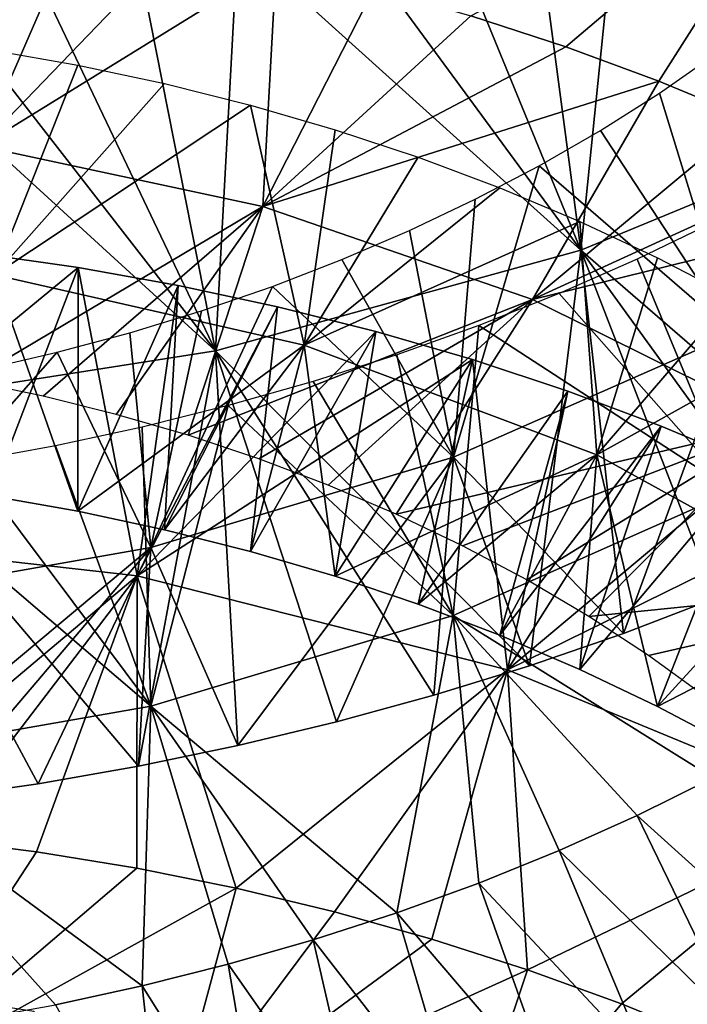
# Model space of a CAD drawing. Header units: millimetres. Extents: x -161 to 161, y -94 to 1149.
# Tile 782 of 1056: x 45.14 to 47.47, y 396.31 to 399.76. Entities that reach past the tile are written whole.
import ezdxf

# ---------------------------------------------------------------- set-up
doc = ezdxf.new("R2010")
doc.units = ezdxf.units.MM
doc.header["$LTSCALE"] = 81.481481
for name, color, linetype in [('65', 7, 'CONTINUOUS'), ('66', 7, 'CONTINUOUS'), ('67', 7, 'CONTINUOUS'), ('68', 7, 'CONTINUOUS'), ('70', 7, 'CONTINUOUS'), ('80', 7, 'CONTINUOUS')]:
    doc.layers.add(name, color=color, linetype=linetype)

msp = doc.modelspace()

# ---------------------------------------------------------------- linework, layer by layer
at = {"layer": '65', "color": 7, "linetype": 'CONTINUOUS', "true_color": 0xaaaaaa}
for points in [[(44.9894, 400.1377, -26.196), (45.3406, 400.0879, -26.196), (45.0035, 399.314, -25.3167), (44.9894, 400.1377, -26.196)], [(45.3406, 400.0879, -26.196), (45.6898, 400.0262, -26.183), (45.0035, 399.314, -25.3167), (45.3406, 400.0879, -26.196)], [(45.6898, 400.0262, -26.183), (46.0361, 399.9526, -26.1572), (45.0035, 399.314, -25.3167), (45.6898, 400.0262, -26.183)], [(45.0035, 399.314, -25.3167), (46.0361, 399.9526, -26.1572), (45.9902, 399.1027, -25.2757), (45.0035, 399.314, -25.3167)], [(46.0361, 399.9526, -26.1572), (46.3786, 399.8673, -26.1187), (45.9902, 399.1027, -25.2757), (46.0361, 399.9526, -26.1572)], [(46.3786, 399.8673, -26.1187), (46.7164, 399.7702, -26.0676), (45.9902, 399.1027, -25.2757), (46.3786, 399.8673, -26.1187)], [(46.7164, 399.7702, -26.0676), (47.0487, 399.6615, -26.0043), (45.9902, 399.1027, -25.2757), (46.7164, 399.7702, -26.0676)], [(47.0487, 399.6615, -26.0043), (47.3745, 399.5415, -25.9288), (45.9902, 399.1027, -25.2757), (47.0487, 399.6615, -26.0043)], [(45.9902, 399.1027, -25.2757), (47.3745, 399.5415, -25.9288), (46.9326, 398.7781, -25.113), (45.9902, 399.1027, -25.2757)], [(47.3745, 399.5415, -25.9288), (47.6929, 399.4103, -25.8413), (46.9326, 398.7781, -25.113), (47.3745, 399.5415, -25.9288)], [(47.6929, 399.4103, -25.8413), (48.0032, 399.2682, -25.7424), (46.9326, 398.7781, -25.113), (47.6929, 399.4103, -25.8413)], [(45.0035, 399.314, -25.3167), (45.9902, 399.1027, -25.2757), (44.964, 398.4938, -24.4386), (45.0035, 399.314, -25.3167)], [(48.0032, 399.2682, -25.7424), (48.3045, 399.1155, -25.6322), (46.9326, 398.7781, -25.113), (48.0032, 399.2682, -25.7424)], [(46.9326, 398.7781, -25.113), (48.3045, 399.1155, -25.6322), (47.8021, 398.3455, -24.8356), (46.9326, 398.7781, -25.113)], [(44.964, 398.4938, -24.4386), (45.9902, 399.1027, -25.2757), (45.2216, 398.4397, -24.4425), (44.964, 398.4938, -24.4386)], [(45.2216, 398.4397, -24.4425), (45.9902, 399.1027, -25.2757), (45.4766, 398.376, -24.4358), (45.2216, 398.4397, -24.4425)], [(45.4766, 398.376, -24.4358), (45.9902, 399.1027, -25.2757), (45.7282, 398.3028, -24.4188), (45.4766, 398.376, -24.4358)], [(45.9902, 399.1027, -25.2757), (46.9326, 398.7781, -25.113), (45.7282, 398.3028, -24.4188), (45.9902, 399.1027, -25.2757)], [(45.7282, 398.3028, -24.4188), (46.9326, 398.7781, -25.113), (45.9756, 398.2202, -24.3915), (45.7282, 398.3028, -24.4188)], [(45.9756, 398.2202, -24.3915), (46.9326, 398.7781, -25.113), (46.2184, 398.1282, -24.3543), (45.9756, 398.2202, -24.3915)], [(46.2184, 398.1282, -24.3543), (46.9326, 398.7781, -25.113), (46.456, 398.0268, -24.3071), (46.2184, 398.1282, -24.3543)], [(46.9326, 398.7781, -25.113), (47.8021, 398.3455, -24.8356), (46.456, 398.0268, -24.3071), (46.9326, 398.7781, -25.113)], [(46.456, 398.0268, -24.3071), (47.8021, 398.3455, -24.8356), (46.6875, 397.9162, -24.2502), (46.456, 398.0268, -24.3071)], [(46.6875, 397.9162, -24.2502), (47.8021, 398.3455, -24.8356), (46.9121, 397.7966, -24.1839), (46.6875, 397.9162, -24.2502)], [(46.9121, 397.7966, -24.1839), (47.8021, 398.3455, -24.8356), (47.1292, 397.6685, -24.1086), (46.9121, 397.7966, -24.1839)], [(47.8021, 398.3455, -24.8356), (48.5735, 397.8153, -24.4558), (47.1292, 397.6685, -24.1086), (47.8021, 398.3455, -24.8356)], [(47.1292, 397.6685, -24.1086), (48.5735, 397.8153, -24.4558), (47.3378, 397.5322, -24.0246), (47.1292, 397.6685, -24.1086)], [(47.3378, 397.5322, -24.0246), (48.5735, 397.8153, -24.4558), (47.5373, 397.3881, -23.9325), (47.3378, 397.5322, -24.0246)], [(44.8469, 396.89, -29.3795), (45.1987, 396.8456, -29.3876), (44.6715, 396.0398, -28.541), (44.8469, 396.89, -29.3795)], [(45.1987, 396.8456, -29.3876), (45.5487, 396.7883, -29.3833), (44.6715, 396.0398, -28.541), (45.1987, 396.8456, -29.3876)], [(45.5487, 396.7883, -29.3833), (45.8961, 396.7183, -29.367), (44.6715, 396.0398, -28.541), (45.5487, 396.7883, -29.3833)], [(44.6715, 396.0398, -28.541), (45.8961, 396.7183, -29.367), (45.6664, 395.8675, -28.5525), (44.6715, 396.0398, -28.541)], [(45.8961, 396.7183, -29.367), (46.2403, 396.6357, -29.3387), (45.6664, 395.8675, -28.5525), (45.8961, 396.7183, -29.367)], [(46.2403, 396.6357, -29.3387), (46.5802, 396.5406, -29.2985), (45.6664, 395.8675, -28.5525), (46.2403, 396.6357, -29.3387)], [(46.5802, 396.5406, -29.2985), (46.9149, 396.4332, -29.2468), (45.6664, 395.8675, -28.5525), (46.5802, 396.5406, -29.2985)], [(45.6664, 395.8675, -28.5525), (46.9149, 396.4332, -29.2468), (46.6268, 395.5728, -28.4477), (45.6664, 395.8675, -28.5525)], [(46.9149, 396.4332, -29.2468), (47.2435, 396.3136, -29.1835), (46.6268, 395.5728, -28.4477), (46.9149, 396.4332, -29.2468)], [(47.2435, 396.3136, -29.1835), (47.565, 396.1821, -29.109), (46.6268, 395.5728, -28.4477), (47.2435, 396.3136, -29.1835)]]:
    msp.add_3dface(points, dxfattribs=at)
at = {"layer": '66', "color": 7, "linetype": 'CONTINUOUS', "true_color": 0xaaaaaa}
for points in [[(44.9907, 398.9395, -27.3201), (45.0371, 398.0911, -26.4603), (45.3435, 398.8894, -27.3211), (44.9907, 398.9395, -27.3201)], [(45.0371, 398.0911, -26.4603), (45.343, 398.0373, -26.461), (45.3435, 398.8894, -27.3211), (45.0371, 398.0911, -26.4603)], [(45.3435, 398.8894, -27.3211), (45.343, 398.0373, -26.461), (45.6939, 398.8271, -27.3094), (45.3435, 398.8894, -27.3211)], [(45.343, 398.0373, -26.461), (45.6462, 397.9724, -26.4501), (45.6939, 398.8271, -27.3094), (45.343, 398.0373, -26.461)], [(45.6939, 398.8271, -27.3094), (45.6462, 397.9724, -26.4501), (46.0411, 398.7526, -27.285), (45.6939, 398.8271, -27.3094)], [(45.6462, 397.9724, -26.4501), (45.9462, 397.8965, -26.4278), (46.0411, 398.7526, -27.285), (45.6462, 397.9724, -26.4501)], [(46.0411, 398.7526, -27.285), (45.9462, 397.8965, -26.4278), (46.3843, 398.666, -27.2482), (46.0411, 398.7526, -27.285)], [(45.9462, 397.8965, -26.4278), (46.242, 397.8096, -26.3942), (46.3843, 398.666, -27.2482), (45.9462, 397.8965, -26.4278)], [(46.3843, 398.666, -27.2482), (46.242, 397.8096, -26.3942), (46.7228, 398.5675, -27.1992), (46.3843, 398.666, -27.2482)], [(46.242, 397.8096, -26.3942), (46.5331, 397.7118, -26.3495), (46.7228, 398.5675, -27.1992), (46.242, 397.8096, -26.3942)], [(46.7228, 398.5675, -27.1992), (46.5331, 397.7118, -26.3495), (47.0558, 398.457, -27.1379), (46.7228, 398.5675, -27.1992)], [(46.5331, 397.7118, -26.3495), (46.8185, 397.6032, -26.2938), (47.0558, 398.457, -27.1379), (46.5331, 397.7118, -26.3495)], [(47.0558, 398.457, -27.1379), (46.8185, 397.6032, -26.2938), (47.3822, 398.3347, -27.0646), (47.0558, 398.457, -27.1379)], [(46.8185, 397.6032, -26.2938), (47.0975, 397.4839, -26.2272), (47.3822, 398.3347, -27.0646), (46.8185, 397.6032, -26.2938)], [(47.3822, 398.3347, -27.0646), (47.0975, 397.4839, -26.2272), (47.7013, 398.2008, -26.9796), (47.3822, 398.3347, -27.0646)], [(47.0975, 397.4839, -26.2272), (47.3692, 397.3543, -26.1503), (47.7013, 398.2008, -26.9796), (47.0975, 397.4839, -26.2272)], [(47.7013, 398.2008, -26.9796), (47.3692, 397.3543, -26.1503), (48.0119, 398.0559, -26.8833), (47.7013, 398.2008, -26.9796)], [(47.3692, 397.3543, -26.1503), (47.6327, 397.2149, -26.0633), (48.0119, 398.0559, -26.8833), (47.3692, 397.3543, -26.1503)], [(47.5643, 397.1044, -13.166), (47.2989, 396.973, -13.0712), (47.9696, 396.366, -12.2769), (47.5643, 397.1044, -13.166)], [(47.2989, 396.973, -13.0712), (47.0256, 396.8503, -12.9877), (47.6583, 396.2285, -12.1719), (47.2989, 396.973, -13.0712)], [(47.9696, 396.366, -12.2769), (47.2989, 396.973, -13.0712), (47.6583, 396.2285, -12.1719), (47.9696, 396.366, -12.2769)], [(47.0256, 396.8503, -12.9877), (46.7452, 396.7366, -12.9159), (47.339, 396.1007, -12.0795), (47.0256, 396.8503, -12.9877)], [(47.6583, 396.2285, -12.1719), (47.0256, 396.8503, -12.9877), (47.339, 396.1007, -12.0795), (47.6583, 396.2285, -12.1719)], [(46.7452, 396.7366, -12.9159), (46.4584, 396.6322, -12.8562), (47.0125, 395.983, -12.0001), (46.7452, 396.7366, -12.9159)], [(47.339, 396.1007, -12.0795), (46.7452, 396.7366, -12.9159), (47.0125, 395.983, -12.0001), (47.339, 396.1007, -12.0795)], [(46.4584, 396.6322, -12.8562), (46.166, 396.5373, -12.8087), (46.6796, 395.8757, -11.934), (46.4584, 396.6322, -12.8562)], [(47.0125, 395.983, -12.0001), (46.4584, 396.6322, -12.8562), (46.6796, 395.8757, -11.934), (47.0125, 395.983, -12.0001)], [(46.166, 396.5373, -12.8087), (45.8689, 396.4521, -12.7735), (46.341, 395.7787, -11.8814), (46.166, 396.5373, -12.8087)], [(46.6796, 395.8757, -11.934), (46.166, 396.5373, -12.8087), (46.341, 395.7787, -11.8814), (46.6796, 395.8757, -11.934)], [(45.8689, 396.4521, -12.7735), (45.5681, 396.3765, -12.7508), (45.9976, 395.6923, -11.8423), (45.8689, 396.4521, -12.7735)], [(46.341, 395.7787, -11.8814), (45.8689, 396.4521, -12.7735), (45.9976, 395.6923, -11.8423), (46.341, 395.7787, -11.8814)], [(45.5681, 396.3765, -12.7508), (45.2643, 396.3108, -12.7406), (45.6501, 395.6165, -11.8168), (45.5681, 396.3765, -12.7508)], [(45.9976, 395.6923, -11.8423), (45.5681, 396.3765, -12.7508), (45.6501, 395.6165, -11.8168), (45.9976, 395.6923, -11.8423)]]:
    msp.add_3dface(points, dxfattribs=at)
at = {"layer": '67', "color": 7, "linetype": 'CONTINUOUS', "true_color": 0xaaaaaa}
for points in [[(47.0487, 399.6615, -26.0043), (46.7164, 399.7702, -26.0676), (47.9213, 400.4017, -24.7769), (47.0487, 399.6615, -26.0043)], [(47.3745, 399.5415, -25.9288), (47.0487, 399.6615, -26.0043), (47.9213, 400.4017, -24.7769), (47.3745, 399.5415, -25.9288)], [(47.6929, 399.4103, -25.8413), (47.3745, 399.5415, -25.9288), (47.9213, 400.4017, -24.7769), (47.6929, 399.4103, -25.8413)], [(44.9907, 398.9395, -27.3201), (45.3435, 398.8894, -27.3211), (44.2167, 397.9611, -28.2932), (44.9907, 398.9395, -27.3201)], [(44.2167, 397.9611, -28.2932), (45.3435, 398.8894, -27.3211), (45.55, 397.8107, -28.3391), (44.2167, 397.9611, -28.2932)], [(45.3435, 398.8894, -27.3211), (45.6939, 398.8271, -27.3094), (45.55, 397.8107, -28.3391), (45.3435, 398.8894, -27.3211)], [(45.6939, 398.8271, -27.3094), (46.0411, 398.7526, -27.285), (45.55, 397.8107, -28.3391), (45.6939, 398.8271, -27.3094)], [(46.0411, 398.7526, -27.285), (46.3843, 398.666, -27.2482), (45.55, 397.8107, -28.3391), (46.0411, 398.7526, -27.285)], [(46.3843, 398.666, -27.2482), (46.7228, 398.5675, -27.1992), (45.55, 397.8107, -28.3391), (46.3843, 398.666, -27.2482)], [(45.55, 397.8107, -28.3391), (46.7228, 398.5675, -27.1992), (46.8453, 397.4823, -28.2081), (45.55, 397.8107, -28.3391)], [(46.7228, 398.5675, -27.1992), (47.0558, 398.457, -27.1379), (46.8453, 397.4823, -28.2081), (46.7228, 398.5675, -27.1992)], [(47.0558, 398.457, -27.1379), (47.3822, 398.3347, -27.0646), (46.8453, 397.4823, -28.2081), (47.0558, 398.457, -27.1379)], [(47.3822, 398.3347, -27.0646), (47.7013, 398.2008, -26.9796), (46.8453, 397.4823, -28.2081), (47.3822, 398.3347, -27.0646)], [(47.7013, 398.2008, -26.9796), (48.0119, 398.0559, -26.8833), (46.8453, 397.4823, -28.2081), (47.7013, 398.2008, -26.9796)], [(46.8453, 397.4823, -28.2081), (48.0119, 398.0559, -26.8833), (48.0549, 396.9824, -27.9087), (46.8453, 397.4823, -28.2081)], [(44.4943, 396.9215, -29.359), (44.2167, 397.9611, -28.2932), (45.55, 397.8107, -28.3391), (44.4943, 396.9215, -29.359)], [(44.8469, 396.89, -29.3795), (44.4943, 396.9215, -29.359), (45.55, 397.8107, -28.3391), (44.8469, 396.89, -29.3795)], [(45.1987, 396.8456, -29.3876), (44.8469, 396.89, -29.3795), (45.55, 397.8107, -28.3391), (45.1987, 396.8456, -29.3876)], [(45.5487, 396.7883, -29.3833), (45.1987, 396.8456, -29.3876), (45.55, 397.8107, -28.3391), (45.5487, 396.7883, -29.3833)], [(45.8961, 396.7183, -29.367), (45.5487, 396.7883, -29.3833), (45.55, 397.8107, -28.3391), (45.8961, 396.7183, -29.367)], [(45.8961, 396.7183, -29.367), (45.55, 397.8107, -28.3391), (46.8453, 397.4823, -28.2081), (45.8961, 396.7183, -29.367)], [(46.2403, 396.6357, -29.3387), (45.8961, 396.7183, -29.367), (46.8453, 397.4823, -28.2081), (46.2403, 396.6357, -29.3387)], [(46.5802, 396.5406, -29.2985), (46.2403, 396.6357, -29.3387), (46.8453, 397.4823, -28.2081), (46.5802, 396.5406, -29.2985)], [(46.9149, 396.4332, -29.2468), (46.5802, 396.5406, -29.2985), (46.8453, 397.4823, -28.2081), (46.9149, 396.4332, -29.2468)], [(46.9149, 396.4332, -29.2468), (46.8453, 397.4823, -28.2081), (48.0549, 396.9824, -27.9087), (46.9149, 396.4332, -29.2468)], [(47.2435, 396.3136, -29.1835), (46.9149, 396.4332, -29.2468), (48.0549, 396.9824, -27.9087), (47.2435, 396.3136, -29.1835)], [(47.565, 396.1821, -29.109), (47.2435, 396.3136, -29.1835), (48.0549, 396.9824, -27.9087), (47.565, 396.1821, -29.109)]]:
    msp.add_3dface(points, dxfattribs=at)
at = {"layer": '68', "color": 7, "linetype": 'CONTINUOUS', "true_color": 0xaaaaaa}
for points in [[(47.5745, 399.638, -13.12), (47.6355, 398.6581, -12.0328), (47.3768, 399.5002, -13.0136), (47.5745, 399.638, -13.12)], [(47.3768, 399.5002, -13.0136), (47.6355, 398.6581, -12.0328), (47.1702, 399.3693, -12.9166), (47.3768, 399.5002, -13.0136)], [(47.1702, 399.3693, -12.9166), (47.6355, 398.6581, -12.0328), (46.9553, 399.2453, -12.8291), (47.1702, 399.3693, -12.9166)], [(47.6355, 398.6581, -12.0328), (46.6557, 398.2259, -11.725), (46.9553, 399.2453, -12.8291), (47.6355, 398.6581, -12.0328)], [(46.9553, 399.2453, -12.8291), (46.6557, 398.2259, -11.725), (46.7325, 399.1285, -12.7516), (46.9553, 399.2453, -12.8291)], [(46.7325, 399.1285, -12.7516), (46.6557, 398.2259, -11.725), (46.5024, 399.0191, -12.6842), (46.7325, 399.1285, -12.7516)], [(46.5024, 399.0191, -12.6842), (46.6557, 398.2259, -11.725), (46.2656, 398.9174, -12.6274), (46.5024, 399.0191, -12.6842)], [(46.2656, 398.9174, -12.6274), (46.6557, 398.2259, -11.725), (46.023, 398.8237, -12.5817), (46.2656, 398.9174, -12.6274)], [(46.6557, 398.2259, -11.725), (45.5976, 397.9098, -11.5744), (46.023, 398.8237, -12.5817), (46.6557, 398.2259, -11.725)], [(46.023, 398.8237, -12.5817), (45.5976, 397.9098, -11.5744), (45.7757, 398.7385, -12.5471), (46.023, 398.8237, -12.5817)], [(45.7757, 398.7385, -12.5471), (45.5976, 397.9098, -11.5744), (45.5248, 398.6617, -12.5238), (45.7757, 398.7385, -12.5471)], [(45.5248, 398.6617, -12.5238), (45.5976, 397.9098, -11.5744), (45.2711, 398.5935, -12.512), (45.5248, 398.6617, -12.5238)], [(47.6355, 398.6581, -12.0328), (47.2507, 397.6097, -10.8716), (46.6557, 398.2259, -11.725), (47.6355, 398.6581, -12.0328)], [(47.5722, 397.7328, -10.9633), (47.2507, 397.6097, -10.8716), (47.6355, 398.6581, -12.0328), (47.5722, 397.7328, -10.9633)], [(45.5976, 397.9098, -11.5744), (44.5, 397.7168, -11.5884), (45.2711, 398.5935, -12.512), (45.5976, 397.9098, -11.5744)], [(45.2711, 398.5935, -12.512), (44.5, 397.7168, -11.5884), (45.0151, 398.534, -12.5115), (45.2711, 398.5935, -12.512)], [(46.6557, 398.2259, -11.725), (45.9024, 397.2176, -10.6401), (45.5976, 397.9098, -11.5744), (46.6557, 398.2259, -11.725)], [(46.2468, 397.3002, -10.6773), (45.9024, 397.2176, -10.6401), (46.6557, 398.2259, -11.725), (46.2468, 397.3002, -10.6773)], [(46.587, 397.3932, -10.7284), (46.2468, 397.3002, -10.6773), (46.6557, 398.2259, -11.725), (46.587, 397.3932, -10.7284)], [(46.9219, 397.4965, -10.7932), (46.587, 397.3932, -10.7284), (46.6557, 398.2259, -11.725), (46.9219, 397.4965, -10.7932)], [(47.2507, 397.6097, -10.8716), (46.9219, 397.4965, -10.7932), (46.6557, 398.2259, -11.725), (47.2507, 397.6097, -10.8716)], [(44.5, 396.9926, -10.6316), (44.5, 397.7168, -11.5884), (45.5976, 397.9098, -11.5744), (44.5, 396.9926, -10.6316)], [(44.8526, 397.0328, -10.6125), (44.5, 396.9926, -10.6316), (45.5976, 397.9098, -11.5744), (44.8526, 397.0328, -10.6125)], [(45.2045, 397.0838, -10.6076), (44.8526, 397.0328, -10.6125), (45.5976, 397.9098, -11.5744), (45.2045, 397.0838, -10.6076)], [(45.5547, 397.1454, -10.6168), (45.2045, 397.0838, -10.6076), (45.5976, 397.9098, -11.5744), (45.5547, 397.1454, -10.6168)], [(45.9024, 397.2176, -10.6401), (45.5547, 397.1454, -10.6168), (45.5976, 397.9098, -11.5744), (45.9024, 397.2176, -10.6401)]]:
    msp.add_3dface(points, dxfattribs=at)
at = {"layer": '70', "color": 7, "linetype": 'CONTINUOUS', "true_color": 0xaaaaaa}
for points in [[(47.5722, 400.535, -8.9484), (47.2507, 400.4156, -8.8518), (48.2842, 399.4391, -10.2094), (47.5722, 400.535, -8.9484)], [(47.2507, 400.4156, -8.8518), (46.9219, 400.3056, -8.769), (47.1017, 398.9505, -9.8092), (47.2507, 400.4156, -8.8518)], [(48.2842, 399.4391, -10.2094), (47.2507, 400.4156, -8.8518), (47.1017, 398.9505, -9.8092), (48.2842, 399.4391, -10.2094)], [(46.9219, 400.3056, -8.769), (46.587, 400.2051, -8.7001), (47.1017, 398.9505, -9.8092), (46.9219, 400.3056, -8.769)], [(46.587, 400.2051, -8.7001), (46.2468, 400.1142, -8.6453), (47.1017, 398.9505, -9.8092), (46.587, 400.2051, -8.7001)], [(46.2468, 400.1142, -8.6453), (45.9024, 400.0331, -8.6048), (47.1017, 398.9505, -9.8092), (46.2468, 400.1142, -8.6453)], [(45.9024, 400.0331, -8.6048), (45.5547, 399.9619, -8.5787), (45.8247, 398.5982, -9.6016), (45.9024, 400.0331, -8.6048)], [(47.1017, 398.9505, -9.8092), (45.9024, 400.0331, -8.6048), (45.8247, 398.5982, -9.6016), (47.1017, 398.9505, -9.8092)], [(45.5547, 399.9619, -8.5787), (45.2045, 399.9007, -8.567), (45.8247, 398.5982, -9.6016), (45.5547, 399.9619, -8.5787)], [(45.2045, 399.9007, -8.567), (44.8526, 399.8495, -8.5698), (45.8247, 398.5982, -9.6016), (45.2045, 399.9007, -8.567)], [(44.8526, 399.8495, -8.5698), (44.5, 399.8086, -8.5874), (45.8247, 398.5982, -9.6016), (44.8526, 399.8495, -8.5698)], [(44.5, 399.8086, -8.5874), (44.5, 398.3904, -9.5954), (45.8247, 398.5982, -9.6016), (44.5, 399.8086, -8.5874)], [(48.1907, 398.0072, -11.1853), (48.2842, 399.4391, -10.2094), (47.1017, 398.9505, -9.8092), (48.1907, 398.0072, -11.1853)], [(46.9219, 397.4965, -10.7932), (47.1017, 398.9505, -9.8092), (45.8247, 398.5982, -9.6016), (46.9219, 397.4965, -10.7932)], [(46.9219, 397.4965, -10.7932), (47.2507, 397.6097, -10.8716), (47.1017, 398.9505, -9.8092), (46.9219, 397.4965, -10.7932)], [(47.2507, 397.6097, -10.8716), (47.5722, 397.7328, -10.9633), (47.1017, 398.9505, -9.8092), (47.2507, 397.6097, -10.8716)], [(47.5722, 397.7328, -10.9633), (47.8857, 397.8654, -11.068), (47.1017, 398.9505, -9.8092), (47.5722, 397.7328, -10.9633)], [(47.8857, 397.8654, -11.068), (48.1907, 398.0072, -11.1853), (47.1017, 398.9505, -9.8092), (47.8857, 397.8654, -11.068)], [(44.5, 398.3904, -9.5954), (45.5547, 397.1454, -10.6168), (45.8247, 398.5982, -9.6016), (44.5, 398.3904, -9.5954)], [(45.5547, 397.1454, -10.6168), (45.9024, 397.2176, -10.6401), (45.8247, 398.5982, -9.6016), (45.5547, 397.1454, -10.6168)], [(45.9024, 397.2176, -10.6401), (46.2468, 397.3002, -10.6773), (45.8247, 398.5982, -9.6016), (45.9024, 397.2176, -10.6401)], [(46.2468, 397.3002, -10.6773), (46.587, 397.3932, -10.7284), (45.8247, 398.5982, -9.6016), (46.2468, 397.3002, -10.6773)], [(46.587, 397.3932, -10.7284), (46.9219, 397.4965, -10.7932), (45.8247, 398.5982, -9.6016), (46.587, 397.3932, -10.7284)], [(44.5, 398.3904, -9.5954), (44.8526, 397.0328, -10.6125), (45.2045, 397.0838, -10.6076), (44.5, 398.3904, -9.5954)], [(44.5, 398.3904, -9.5954), (45.2045, 397.0838, -10.6076), (45.5547, 397.1454, -10.6168), (44.5, 398.3904, -9.5954)]]:
    msp.add_3dface(points, dxfattribs=at)
at = {"layer": '80', "color": 7, "linetype": 'CONTINUOUS', "true_color": 0xaaaaaa}
for points in [[(45.0371, 399.6514, -25.0047), (45.343, 399.5977, -25.0037), (45.0512, 398.8638, -25.7271), (45.0371, 399.6514, -25.0047)], [(45.343, 399.5977, -25.0037), (45.6462, 399.5331, -24.991), (45.0512, 398.8638, -25.7271), (45.343, 399.5977, -25.0037)], [(45.6462, 399.5331, -24.991), (45.9462, 399.4578, -24.9665), (45.0512, 398.8638, -25.7271), (45.6462, 399.5331, -24.991)], [(45.0512, 398.8638, -25.7271), (45.9462, 399.4578, -24.9665), (46.134, 398.6184, -25.6708), (45.0512, 398.8638, -25.7271)], [(45.9462, 399.4578, -24.9665), (46.242, 399.3719, -24.9305), (46.134, 398.6184, -25.6708), (45.9462, 399.4578, -24.9665)], [(46.242, 399.3719, -24.9305), (46.5331, 399.2755, -24.883), (46.134, 398.6184, -25.6708), (46.242, 399.3719, -24.9305)], [(46.5331, 399.2755, -24.883), (46.8185, 399.1685, -24.8241), (46.134, 398.6184, -25.6708), (46.5331, 399.2755, -24.883)], [(46.8185, 399.1685, -24.8241), (47.0975, 399.0512, -24.7542), (46.134, 398.6184, -25.6708), (46.8185, 399.1685, -24.8241)], [(46.134, 398.6184, -25.6708), (47.0975, 399.0512, -24.7542), (47.1576, 398.235, -25.4688), (46.134, 398.6184, -25.6708)], [(47.0975, 399.0512, -24.7542), (47.3692, 398.9239, -24.6736), (47.1576, 398.235, -25.4688), (47.0975, 399.0512, -24.7542)], [(47.5643, 399.0473, -11.6874), (47.2989, 398.9186, -11.5889), (47.6355, 398.1075, -12.4481), (47.5643, 399.0473, -11.6874)], [(47.2989, 398.9186, -11.5889), (47.0256, 398.7984, -11.5019), (47.6355, 398.1075, -12.4481), (47.2989, 398.9186, -11.5889)], [(47.3692, 398.9239, -24.6736), (47.6327, 398.787, -24.5826), (47.1576, 398.235, -25.4688), (47.3692, 398.9239, -24.6736)], [(45.343, 398.0373, -26.461), (45.0371, 398.0911, -26.4603), (45.0512, 398.8638, -25.7271), (45.343, 398.0373, -26.461)], [(45.343, 398.0373, -26.461), (45.0512, 398.8638, -25.7271), (46.134, 398.6184, -25.6708), (45.343, 398.0373, -26.461)], [(47.0256, 398.7984, -11.5019), (46.7452, 398.6868, -11.4269), (47.6355, 398.1075, -12.4481), (47.0256, 398.7984, -11.5019)], [(47.6327, 398.787, -24.5826), (47.8871, 398.6409, -24.4818), (47.1576, 398.235, -25.4688), (47.6327, 398.787, -24.5826)], [(46.7452, 398.6868, -11.4269), (46.4584, 398.5842, -11.3642), (46.6556, 397.6728, -12.1438), (46.7452, 398.6868, -11.4269)], [(47.6355, 398.1075, -12.4481), (46.7452, 398.6868, -11.4269), (46.6556, 397.6728, -12.1438), (47.6355, 398.1075, -12.4481)], [(47.1576, 398.235, -25.4688), (47.8871, 398.6409, -24.4818), (48.0852, 397.7226, -25.1323), (47.1576, 398.235, -25.4688)], [(45.6462, 397.9724, -26.4501), (45.343, 398.0373, -26.461), (46.134, 398.6184, -25.6708), (45.6462, 397.9724, -26.4501)], [(45.9462, 397.8965, -26.4278), (45.6462, 397.9724, -26.4501), (46.134, 398.6184, -25.6708), (45.9462, 397.8965, -26.4278)], [(46.242, 397.8096, -26.3942), (45.9462, 397.8965, -26.4278), (46.134, 398.6184, -25.6708), (46.242, 397.8096, -26.3942)], [(46.242, 397.8096, -26.3942), (46.134, 398.6184, -25.6708), (47.1576, 398.235, -25.4688), (46.242, 397.8096, -26.3942)], [(46.4584, 398.5842, -11.3642), (46.166, 398.4907, -11.314), (46.6556, 397.6728, -12.1438), (46.4584, 398.5842, -11.3642)], [(46.166, 398.4907, -11.314), (45.8689, 398.4065, -11.2764), (46.6556, 397.6728, -12.1438), (46.166, 398.4907, -11.314)], [(45.8689, 398.4065, -11.2764), (45.5681, 398.3316, -11.2515), (45.5976, 397.3556, -11.9959), (45.8689, 398.4065, -11.2764)], [(46.6556, 397.6728, -12.1438), (45.8689, 398.4065, -11.2764), (45.5976, 397.3556, -11.9959), (46.6556, 397.6728, -12.1438)], [(45.5681, 398.3316, -11.2515), (45.2643, 398.2662, -11.2394), (45.5976, 397.3556, -11.9959), (45.5681, 398.3316, -11.2515)], [(45.2643, 398.2662, -11.2394), (44.9584, 398.2105, -11.2404), (45.5976, 397.3556, -11.9959), (45.2643, 398.2662, -11.2394)], [(46.5331, 397.7118, -26.3495), (46.242, 397.8096, -26.3942), (47.1576, 398.235, -25.4688), (46.5331, 397.7118, -26.3495)], [(46.8185, 397.6032, -26.2938), (46.5331, 397.7118, -26.3495), (47.1576, 398.235, -25.4688), (46.8185, 397.6032, -26.2938)], [(47.0975, 397.4839, -26.2272), (46.8185, 397.6032, -26.2938), (47.1576, 398.235, -25.4688), (47.0975, 397.4839, -26.2272)], [(47.3692, 397.3543, -26.1503), (47.0975, 397.4839, -26.2272), (47.1576, 398.235, -25.4688), (47.3692, 397.3543, -26.1503)], [(47.3692, 397.3543, -26.1503), (47.1576, 398.235, -25.4688), (48.0852, 397.7226, -25.1323), (47.3692, 397.3543, -26.1503)], [(44.9584, 398.2105, -11.2404), (44.6514, 398.1645, -11.2544), (45.5976, 397.3556, -11.9959), (44.9584, 398.2105, -11.2404)], [(45.5976, 397.3556, -11.9959), (44.6514, 398.1645, -11.2544), (44.5, 397.1627, -12.0114), (45.5976, 397.3556, -11.9959)], [(47.5643, 397.1044, -13.166), (47.6355, 398.1075, -12.4481), (46.6556, 397.6728, -12.1438), (47.5643, 397.1044, -13.166)], [(47.6327, 397.2149, -26.0633), (47.3692, 397.3543, -26.1503), (48.0852, 397.7226, -25.1323), (47.6327, 397.2149, -26.0633)], [(46.4584, 396.6322, -12.8562), (46.6556, 397.6728, -12.1438), (45.5976, 397.3556, -11.9959), (46.4584, 396.6322, -12.8562)], [(46.4584, 396.6322, -12.8562), (46.7452, 396.7366, -12.9159), (46.6556, 397.6728, -12.1438), (46.4584, 396.6322, -12.8562)], [(46.7452, 396.7366, -12.9159), (47.0256, 396.8503, -12.9877), (46.6556, 397.6728, -12.1438), (46.7452, 396.7366, -12.9159)], [(47.0256, 396.8503, -12.9877), (47.2989, 396.973, -13.0712), (46.6556, 397.6728, -12.1438), (47.0256, 396.8503, -12.9877)], [(47.2989, 396.973, -13.0712), (47.5643, 397.1044, -13.166), (46.6556, 397.6728, -12.1438), (47.2989, 396.973, -13.0712)], [(45.5681, 396.3765, -12.7508), (45.5976, 397.3556, -11.9959), (44.5, 397.1627, -12.0114), (45.5681, 396.3765, -12.7508)], [(45.5681, 396.3765, -12.7508), (45.8689, 396.4521, -12.7735), (45.5976, 397.3556, -11.9959), (45.5681, 396.3765, -12.7508)], [(45.8689, 396.4521, -12.7735), (46.166, 396.5373, -12.8087), (45.5976, 397.3556, -11.9959), (45.8689, 396.4521, -12.7735)], [(46.166, 396.5373, -12.8087), (46.4584, 396.6322, -12.8562), (45.5976, 397.3556, -11.9959), (46.166, 396.5373, -12.8087)], [(44.9584, 396.2551, -12.7432), (45.2643, 396.3108, -12.7406), (44.5, 397.1627, -12.0114), (44.9584, 396.2551, -12.7432)], [(45.2643, 396.3108, -12.7406), (45.5681, 396.3765, -12.7508), (44.5, 397.1627, -12.0114), (45.2643, 396.3108, -12.7406)], [(44.8832, 396.3363, -28.2201), (45.189, 396.2886, -28.2282), (45.0512, 395.5728, -28.9958), (44.8832, 396.3363, -28.2201)]]:
    msp.add_3dface(points, dxfattribs=at)

doc.saveas('drawing.dxf')
